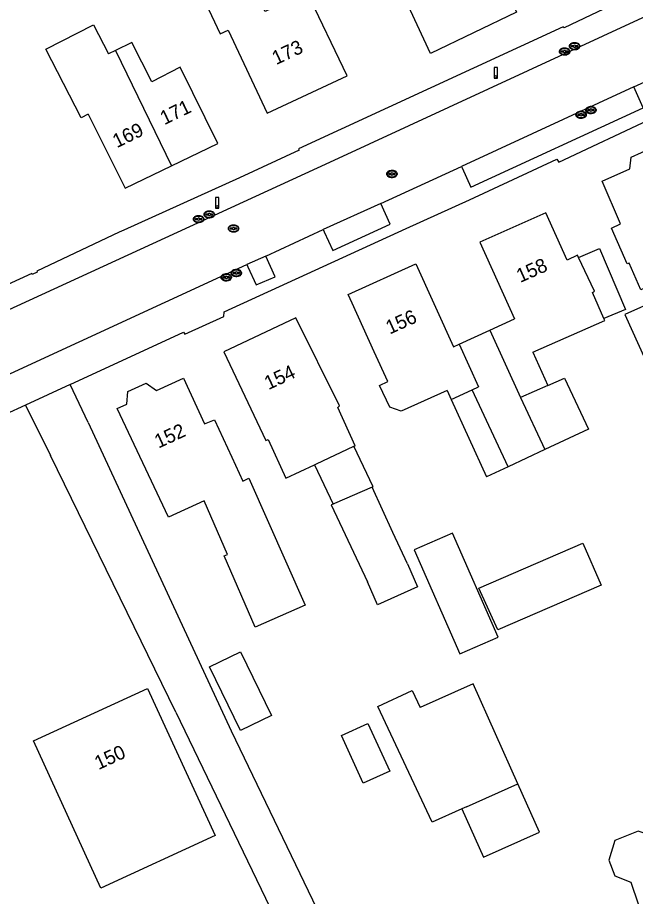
# Model space of a CAD drawing. Extents: x 194485 to 197793, y 468269 to 470822.
# Drawn here: x 195705.1 to 195758, y 469565.2 to 469640.5 of the extents above; entities that cross this region are included whole.
import ezdxf

# ---------------------------------------------------------------- set-up
doc = ezdxf.new("R2010")
doc.units = 0
for name, color, linetype in [('BGT grensvlak gebouwinstallatie plus 1', 7, 'Continuous'), ('BGT grensvlak onbegroeid terreindeel', 7, 'Continuous'), ('BGT grensvlak pand op maaiveld', 7, 'Continuous'), ('BGT grensvlak pand op maaiveld LR', 7, 'Continuous'), ('BGT grensvlak wegdeel', 7, 'Continuous'), ('BGT puntobject paal lichtmast', 7, 'Continuous'), ('BGT puntobject put inspectie- rioolput', 7, 'Continuous'), ('BGT puntobject put kolk', 7, 'Continuous'), ('BGT tekst huisnummerreeks', 7, 'Continuous')]:
    doc.layers.add(name, color=color, linetype=linetype)

msp = doc.modelspace()

# ---------------------------------------------------------------- linework, layer by layer
at = {"layer": 'BGT grensvlak gebouwinstallatie plus 1'}
for p, q in [((195753.147, 469619.91), (195754.935, 469620.672)), ((195754.935, 469620.672), (195757.156, 469615.462)), ((195757.156, 469615.462), (195755.317, 469614.678)), ((195742.231, 469607.751), (195745.244, 469601.114)), ((195730.534, 469602.161), (195732.112, 469598.787)), ((195747.11, 469601.986), (195745.244, 469601.114)), ((195744.588, 469591.586), (195753.508, 469595.442)), ((195753.508, 469595.442), (195755.064, 469591.843)), ((195746.232, 469588.025), (195744.588, 469591.586)), ((195755.064, 469591.843), (195746.232, 469588.025))]:
    msp.add_line(p, q, dxfattribs=at)
for points in [[(195750.499, 469608.944), (195751.933, 469609.576), (195753.98, 469605.196), (195750.263, 469603.459)], [(195735.478, 469600.225), (195735.536, 469600.25), (195733.905, 469603.738)], [(195739.065, 469594.86), (195742.965, 469585.954), (195746.249, 469587.391), (195742.349, 469596.298), (195739.065, 469594.86)], [(195726.837, 469580.692), (195724.194, 469579.404), (195721.544, 469584.842), (195724.187, 469586.13), (195726.837, 469580.692)], [(195743.157, 469572.689), (195745.011, 469568.547), (195749.799, 469570.69), (195747.945, 469574.832)]]:
    msp.add_lwpolyline(points, dxfattribs=at)
at = {"layer": 'BGT grensvlak onbegroeid terreindeel'}
for p, q in [((195711.153, 469605.767), (195709.586, 469609.024)), ((195705.767, 469607.253), (195707.908, 469602.95)), ((195711.153, 469605.767), (195723.395, 469579.352)), ((195718.658, 469580.967), (195707.908, 469602.95)), ((195718.658, 469580.967), (195731.259, 469554.843))]:
    msp.add_line(p, q, dxfattribs=at)
msp.add_lwpolyline([(195723.395, 469579.352), (195733.282, 469558.789), (195734.935, 469559.621), (195737.763, 469554.005), (195750.744, 469553.778)], dxfattribs=at)
at = {"layer": 'BGT grensvlak pand op maaiveld'}
for p, q in [((195713.492, 469637.634), (195712.887, 469637.335)), ((195750.325, 469623.733), (195744.696, 469621.212)), ((195752.169, 469619.689), (195750.325, 469623.733)), ((195744.696, 469621.212), (195747.669, 469614.638)), ((195753.06, 469620.097), (195752.169, 469619.689)), ((195753.147, 469619.91), (195753.06, 469620.097)), ((195733.4, 469616.73), (195739.208, 469619.366)), ((195739.208, 469619.366), (195742.433, 469612.261)), ((195754.497, 469617.022), (195753.147, 469619.91)), ((195754.331, 469616.92), (195754.497, 469617.022)), ((195733.738, 469615.989), (195733.4, 469616.73)), ((195755.317, 469614.678), (195754.331, 469616.92)), ((195735.638, 469611.832), (195733.738, 469615.989)), ((195745.54, 469613.671), (195747.669, 469614.638)), ((195749.235, 469611.809), (195755.386, 469614.522)), ((195755.386, 469614.522), (195755.317, 469614.678)), ((195742.908, 469612.477), (195745.54, 469613.671)), ((195736.8, 469609.289), (195735.638, 469611.832)), ((195742.433, 469612.261), (195742.908, 469612.477)), ((195749.235, 469611.809), (195750.499, 469608.944)), ((195736.095, 469608.955), (195736.8, 469609.289)), ((195736.975, 469607.097), (195736.095, 469608.955)), ((195750.499, 469608.944), (195748.178, 469607.921)), ((195741.879, 469608.527), (195737.956, 469606.747)), ((195741.879, 469608.527), (195742.231, 469607.751)), ((195742.231, 469607.751), (195744.034, 469608.569)), ((195747.11, 469601.986), (195744.034, 469608.569)), ((195748.178, 469607.921), (195750.263, 469603.459)), ((195737.956, 469606.747), (195736.975, 469607.097)), ((195730.691, 469602.235), (195733.905, 469603.738)), ((195750.263, 469603.459), (195747.11, 469601.986)), ((195730.534, 469602.161), (195730.691, 469602.235)), ((195735.478, 469600.225), (195732.24, 469598.841)), ((195737.244, 469596.358), (195735.478, 469600.225)), ((195732.24, 469598.841), (195732.112, 469598.787)), ((195738.478, 469593.655), (195737.244, 469596.358)), ((195716.208, 469582.99), (195722.024, 469570.396)), ((195732.849, 469578.977), (195735.093, 469579.991)), ((195735.093, 469579.991), (195736.984, 469575.916)), ((195734.699, 469574.883), (195732.849, 469578.977)), ((195736.984, 469575.916), (195734.699, 469574.883)), ((195743.545, 469572.863), (195747.945, 469574.832)), ((195743.545, 469572.863), (195743.157, 469572.689))]:
    msp.add_line(p, q, dxfattribs=at)
for points in [[(195744.938, 469647.123), (195747.832, 469640.924), (195740.47, 469637.371), (195736.669, 469645.58), (195742.495, 469648.366)], [(195720.72, 469642.714), (195722.454, 469639.049), (195723.128, 469639.368), (195726.482, 469632.267), (195733.335, 469635.475), (195729.879, 469642.678), (195726.307, 469640.965), (195725.789, 469642.005)], [(195711.153, 469632.179), (195710.547, 469631.861), (195707.526, 469637.741), (195711.607, 469639.825), (195712.887, 469637.335)], [(195718.282, 469627.752), (195722.249, 469629.675), (195719.023, 469636.216), (195716.582, 469634.951), (195714.886, 469638.323), (195713.492, 469637.634)], [(195711.153, 469632.179), (195714.315, 469625.829), (195718.282, 469627.752)], [(195757.524, 469627.492), (195757.634, 469628.507), (195759.425, 469629.296), (195760.248, 469628.693)], [(195761.296, 469618.421), (195758.482, 469617.122), (195757.465, 469619.431), (195757.312, 469619.367), (195755.952, 469622.429), (195756.741, 469622.798), (195755.152, 469626.447), (195757.524, 469627.492)], [(195760.044, 469616.329), (195757.119, 469615.01), (195763.743, 469600.322), (195766.667, 469601.641), (195763.726, 469608.164), (195764.231, 469608.391), (195763.259, 469610.547), (195762.754, 469610.319), (195760.044, 469616.329)], [(195728.93, 469614.73), (195722.766, 469611.826), (195726.352, 469604.223), (195726.543, 469604.312), (195728.068, 469601.008), (195730.534, 469602.161)], [(195733.905, 469603.738), (195734.003, 469603.784), (195732.516, 469607.05), (195732.669, 469607.19), (195728.93, 469614.73)], [(195717, 469608.523), (195719.302, 469609.584), (195721.107, 469605.655), (195721.961, 469606.011), (195723.435, 469602.796)], [(195714.446, 469607.347), (195714.546, 469608.429), (195716.112, 469609.151), (195717, 469608.523)], [(195721.085, 469599.067), (195718.021, 469597.673), (195713.635, 469606.973), (195714.446, 469607.347)], [(195723.435, 469602.796), (195724.373, 469600.751), (195724.9, 469600.993), (195729.731, 469590.128), (195725.431, 469588.257), (195722.779, 469594.351), (195723.072, 469594.479), (195721.085, 469599.067)], [(195732.112, 469598.787), (195731.963, 469598.723), (195735.052, 469592.127)], [(195738.478, 469593.655), (195739.354, 469591.692), (195735.928, 469590.164), (195735.052, 469592.127)], [(195747.945, 469574.832), (195744.118, 469583.385), (195739.584, 469581.356)], [(195722.024, 469570.396), (195712.223, 469565.894), (195706.466, 469578.501), (195716.208, 469582.99)], [(195743.157, 469572.689), (195740.615, 469571.552), (195735.962, 469581.464), (195738.904, 469582.814), (195739.584, 469581.356)], [(195758.893, 469562.617), (195761.45, 469563.541), (195760.061, 469567.273), (195760.423, 469568.839), (195759.748, 469570.267), (195758.248, 469570.777), (195756.241, 469569.963), (195755.737, 469568.293), (195756.254, 469566.945), (195757.611, 469566.394), (195758.893, 469562.617)]]:
    msp.add_lwpolyline(points, dxfattribs=at)
at = {"layer": 'BGT grensvlak pand op maaiveld LR'}
for p, q in [((195713.492, 469637.634), (195718.282, 469627.752)), ((195745.54, 469613.671), (195748.178, 469607.921)), ((195742.908, 469612.477), (195744.568, 469608.819)), ((195744.034, 469608.569), (195744.568, 469608.819))]:
    msp.add_line(p, q, dxfattribs=at)
at = {"layer": 'BGT grensvlak wegdeel'}
for p, q in [((195757.87, 469634.507), (195762.503, 469636.646)), ((195757.87, 469634.507), (195743.103, 469627.71)), ((195736.205, 469624.536), (195743.103, 469627.71)), ((195736.205, 469624.536), (195731.263, 469622.315)), ((195726.363, 469620.019), (195731.263, 469622.315)), ((195695.321, 469605.767), (195724.722, 469619.292)), ((195726.363, 469620.019), (195724.722, 469619.292)), ((195709.586, 469609.024), (195705.767, 469607.253))]:
    msp.add_line(p, q, dxfattribs=at)
for points in [[(195687.9, 469607.842), (195695.164, 469611.218), (195731.838, 469628.055), (195772.236, 469646.765)], [(195709.586, 469609.024), (195719.313, 469613.506), (195719.407, 469613.341), (195722.764, 469614.865), (195722.777, 469615.254), (195738.375, 469622.381), (195743.791, 469624.83), (195751.291, 469628.336), (195751.446, 469628.069), (195759.579, 469631.887), (195759.474, 469632.054), (195771.32, 469637.568), (195771.416, 469637.394), (195775.701, 469639.401), (195778.652, 469640.881), (195778.685, 469640.826), (195789.365, 469646.082)], [(195757.022, 469642.018), (195751.895, 469639.562), (195751.834, 469639.668), (195729.145, 469629.22), (195729.199, 469629.084), (195724.112, 469626.732), (195714.183, 469622.239), (195713.794, 469622.067), (195706.732, 469618.734), (195706.777, 469618.634), (195706.355, 469618.445), (195706.31, 469618.545), (195697.45, 469614.494)], [(195743.103, 469627.71), (195743.185, 469627.575), (195743.923, 469625.926), (195758.673, 469632.731), (195757.87, 469634.507)], [(195731.263, 469622.315), (195731.347, 469622.106), (195732.084, 469620.516), (195737.016, 469622.749), (195736.205, 469624.536)], [(195724.722, 469619.292), (195724.818, 469619.111), (195725.531, 469617.557), (195727.156, 469618.261), (195726.363, 469620.019)], [(195705.767, 469607.253), (195698.78, 469604.052), (195689.841, 469599.983), (195689.931, 469599.804), (195686.24, 469598.087), (195684.638, 469597.384), (195684.683, 469597.284), (195683.207, 469596.616), (195683.161, 469596.717), (195682.927, 469596.618), (195682.972, 469596.518), (195681.423, 469595.813), (195681.377, 469595.913), (195681.162, 469595.813), (195681.207, 469595.713), (195679.697, 469595.033), (195679.652, 469595.133), (195679.584, 469595.232), (195650.149, 469581.692), (195650.106, 469581.755), (195634.682, 469574.644)]]:
    msp.add_lwpolyline(points, dxfattribs=at)
at = {"layer": 'BGT puntobject paal lichtmast'}
for points in [[(195746.205, 469636.164), (195745.905, 469636.164), (195745.905, 469635.264), (195746.055, 469635.264)], [(195746.055, 469635.264), (195746.205, 469635.264), (195746.205, 469636.164)], [(195722.336, 469625.03), (195722.036, 469625.03), (195722.036, 469624.13), (195722.186, 469624.13)], [(195722.186, 469624.13), (195722.336, 469624.13), (195722.336, 469625.03)]]:
    msp.add_lwpolyline(points, dxfattribs=at)
for centre, start, end in [((195746.055, 469635.364), 0, 180), ((195746.055, 469635.364), 0, 180), ((195746.055, 469635.364), 180, 0), ((195746.055, 469635.364), 180, 270), ((195746.055, 469635.364), 270, 0), ((195722.186, 469624.23), 0, 180), ((195722.186, 469624.23), 0, 180), ((195722.186, 469624.23), 180, 0), ((195722.186, 469624.23), 180, 270), ((195722.186, 469624.23), 270, 0)]:
    msp.add_arc(centre, 0.1, start, end, dxfattribs=at)
at = {"layer": 'BGT puntobject put inspectie- rioolput'}
for p, q in [((195737.066, 469627.096), (195736.909, 469627.096)), ((195736.909, 469627.022), (195737.066, 469627.022)), ((195737.409, 469627.096), (195737.252, 469627.096)), ((195737.252, 469627.022), (195737.409, 469627.022)), ((195723.497, 469622.425), (195723.34, 469622.425)), ((195723.34, 469622.35), (195723.497, 469622.35)), ((195723.84, 469622.425), (195723.683, 469622.425)), ((195723.683, 469622.35), (195723.84, 469622.35))]:
    msp.add_line(p, q, dxfattribs=at)
for centre, radius, start, end in [((195736.909, 469627.059), 0.0375, 90, 270), ((195737.159, 469627.059), 0.1, 0, 180), ((195737.159, 469627.059), 0.1, 157.97569, 180), ((195737.159, 469627.059), 0.1, 180, 202.02431), ((195737.159, 469627.059), 0.1, 180, 0), ((195737.159, 469627.059), 0.1, 0, 22.02431), ((195737.159, 469627.059), 0.1, 337.97569, 0), ((195737.409, 469627.059), 0.0375, 270, 90), ((195723.34, 469622.387), 0.0375, 90, 270), ((195723.59, 469622.387), 0.1, 0, 180), ((195723.59, 469622.387), 0.1, 157.97569, 180), ((195723.59, 469622.387), 0.1, 180, 202.02431), ((195723.59, 469622.387), 0.1, 180, 0), ((195723.59, 469622.387), 0.1, 0, 22.02431), ((195723.59, 469622.387), 0.1, 337.97569, 0), ((195723.84, 469622.387), 0.0375, 270, 90)]:
    msp.add_arc(centre, radius, start, end, dxfattribs=at)
for centre in [(195737.159, 469627.059), (195723.59, 469622.387)]:
    msp.add_ellipse(centre, major_axis=(0.392, 0), ratio=0.689655, dxfattribs=at)
for points in [[(195737.601, 469627.059), (195737.601, 469627.102), (195737.589, 469627.146), (195737.523, 469627.26), (195737.442, 469627.317), (195737.25, 469627.382), (195737.14, 469627.388), (195736.937, 469627.347), (195736.846, 469627.3), (195736.743, 469627.183), (195736.718, 469627.123), (195736.716, 469627.001), (195736.74, 469626.94), (195736.824, 469626.841), (195736.883, 469626.802), (195737.062, 469626.734), (195737.196, 469626.727), (195737.429, 469626.789), (195737.529, 469626.858), (195737.592, 469626.983), (195737.601, 469627.021), (195737.601, 469627.059)], [(195724.032, 469622.387), (195724.032, 469622.43), (195724.02, 469622.474), (195723.954, 469622.588), (195723.873, 469622.645), (195723.681, 469622.71), (195723.571, 469622.716), (195723.368, 469622.675), (195723.277, 469622.628), (195723.174, 469622.511), (195723.149, 469622.451), (195723.147, 469622.329), (195723.171, 469622.268), (195723.255, 469622.169), (195723.314, 469622.13), (195723.493, 469622.062), (195723.627, 469622.055), (195723.86, 469622.117), (195723.96, 469622.186), (195724.023, 469622.311), (195724.032, 469622.349), (195724.032, 469622.387)]]:
    msp.add_open_spline(points, degree=3, dxfattribs=at)
at = {"layer": 'BGT puntobject put kolk'}
for p, q in [((195751.859, 469637.583), (195751.702, 469637.583)), ((195751.702, 469637.508), (195751.859, 469637.508)), ((195752.202, 469637.583), (195752.045, 469637.583)), ((195752.045, 469637.508), (195752.202, 469637.508)), ((195752.711, 469638.036), (195752.554, 469638.036)), ((195752.554, 469637.962), (195752.711, 469637.962)), ((195753.054, 469638.036), (195752.897, 469638.036)), ((195752.897, 469637.962), (195753.054, 469637.962)), ((195753.264, 469632.169), (195753.107, 469632.169)), ((195753.107, 469632.094), (195753.264, 469632.094)), ((195753.607, 469632.169), (195753.45, 469632.169)), ((195753.45, 469632.094), (195753.607, 469632.094)), ((195754.107, 469632.568), (195753.95, 469632.568)), ((195753.95, 469632.492), (195754.107, 469632.492)), ((195754.45, 469632.568), (195754.293, 469632.568)), ((195754.293, 469632.492), (195754.45, 469632.492)), ((195720.507, 469623.226), (195720.35, 469623.226)), ((195720.35, 469623.15), (195720.507, 469623.15)), ((195720.85, 469623.226), (195720.693, 469623.226)), ((195720.693, 469623.15), (195720.85, 469623.15)), ((195721.418, 469623.627), (195721.261, 469623.627)), ((195721.261, 469623.552), (195721.418, 469623.552)), ((195721.761, 469623.627), (195721.604, 469623.627)), ((195721.604, 469623.552), (195721.761, 469623.552)), ((195723.739, 469618.616), (195723.582, 469618.616)), ((195723.582, 469618.541), (195723.739, 469618.541)), ((195724.082, 469618.616), (195723.925, 469618.616)), ((195723.925, 469618.541), (195724.082, 469618.541)), ((195722.88, 469618.241), (195722.723, 469618.241)), ((195722.723, 469618.166), (195722.88, 469618.166)), ((195723.223, 469618.241), (195723.066, 469618.241)), ((195723.066, 469618.166), (195723.223, 469618.166))]:
    msp.add_line(p, q, dxfattribs=at)
for centre, radius, start, end in [((195752.804, 469637.999), 0.1, 0, 180), ((195751.702, 469637.545), 0.0375, 90, 270), ((195751.952, 469637.545), 0.1, 0, 180), ((195751.952, 469637.545), 0.1, 157.97569, 180), ((195751.952, 469637.545), 0.1, 180, 202.02431), ((195751.952, 469637.545), 0.1, 180, 0), ((195751.952, 469637.545), 0.1, 0, 22.02431), ((195751.952, 469637.545), 0.1, 337.97569, 0), ((195752.202, 469637.545), 0.0375, 270, 90), ((195752.554, 469637.999), 0.0375, 90, 270), ((195752.804, 469637.999), 0.1, 157.97569, 180), ((195752.804, 469637.999), 0.1, 180, 202.02431), ((195752.804, 469637.999), 0.1, 180, 0), ((195752.804, 469637.999), 0.1, 0, 22.02431), ((195752.804, 469637.999), 0.1, 337.97569, 0), ((195753.054, 469637.999), 0.0375, 270, 90), ((195753.107, 469632.131), 0.0375, 90, 270), ((195753.357, 469632.131), 0.1, 0, 180), ((195753.357, 469632.131), 0.1, 157.97569, 180), ((195753.357, 469632.131), 0.1, 180, 202.02431), ((195753.357, 469632.131), 0.1, 180, 0), ((195753.357, 469632.131), 0.1, 0, 22.02431), ((195753.357, 469632.131), 0.1, 337.97569, 0), ((195753.607, 469632.131), 0.0375, 270, 90), ((195753.95, 469632.53), 0.0375, 90, 270), ((195754.2, 469632.53), 0.1, 0, 180), ((195754.2, 469632.53), 0.1, 157.97569, 180), ((195754.2, 469632.53), 0.1, 180, 202.02431), ((195754.2, 469632.53), 0.1, 180, 0), ((195754.2, 469632.53), 0.1, 0, 22.02431), ((195754.2, 469632.53), 0.1, 337.97569, 0), ((195754.45, 469632.53), 0.0375, 270, 90), ((195720.35, 469623.188), 0.0375, 90, 270), ((195720.6, 469623.188), 0.1, 0, 180), ((195720.6, 469623.188), 0.1, 157.97569, 180), ((195720.6, 469623.188), 0.1, 180, 202.02431), ((195720.6, 469623.188), 0.1, 180, 0), ((195720.6, 469623.188), 0.1, 0, 22.02431), ((195720.6, 469623.188), 0.1, 337.97569, 0), ((195720.85, 469623.188), 0.0375, 270, 90), ((195721.261, 469623.589), 0.0375, 90, 270), ((195721.511, 469623.589), 0.1, 0, 180), ((195721.511, 469623.589), 0.1, 157.97569, 180), ((195721.511, 469623.589), 0.1, 180, 202.02431), ((195721.511, 469623.589), 0.1, 180, 0), ((195721.511, 469623.589), 0.1, 0, 22.02431), ((195721.511, 469623.589), 0.1, 337.97569, 0), ((195721.761, 469623.589), 0.0375, 270, 90), ((195723.582, 469618.578), 0.0375, 90, 270), ((195723.832, 469618.578), 0.1, 0, 180), ((195723.832, 469618.578), 0.1, 157.97569, 180), ((195723.832, 469618.578), 0.1, 180, 202.02431), ((195723.832, 469618.578), 0.1, 180, 0), ((195723.832, 469618.578), 0.1, 0, 22.02431), ((195723.832, 469618.578), 0.1, 337.97569, 0), ((195724.082, 469618.578), 0.0375, 270, 90), ((195722.723, 469618.203), 0.0375, 90, 270), ((195722.973, 469618.203), 0.1, 0, 180), ((195722.973, 469618.203), 0.1, 157.97569, 180), ((195722.973, 469618.203), 0.1, 180, 202.02431), ((195722.973, 469618.203), 0.1, 180, 0), ((195722.973, 469618.203), 0.1, 0, 22.02431), ((195722.973, 469618.203), 0.1, 337.97569, 0), ((195723.223, 469618.203), 0.0375, 270, 90)]:
    msp.add_arc(centre, radius, start, end, dxfattribs=at)
for centre in [(195752.804, 469637.999), (195751.952, 469637.545), (195753.357, 469632.131), (195754.2, 469632.53), (195721.511, 469623.589), (195720.6, 469623.188), (195723.832, 469618.578), (195722.973, 469618.203)]:
    msp.add_ellipse(centre, major_axis=(0.392, 0), ratio=0.689655, dxfattribs=at)
for points in [[(195753.246, 469637.999), (195753.246, 469638.042), (195753.234, 469638.086), (195753.168, 469638.2), (195753.087, 469638.257), (195752.895, 469638.322), (195752.785, 469638.328), (195752.582, 469638.287), (195752.491, 469638.24), (195752.388, 469638.123), (195752.363, 469638.063), (195752.361, 469637.941), (195752.385, 469637.88), (195752.469, 469637.781), (195752.528, 469637.742), (195752.707, 469637.674), (195752.841, 469637.667), (195753.074, 469637.729), (195753.174, 469637.798), (195753.237, 469637.923), (195753.246, 469637.961), (195753.246, 469637.999)], [(195752.394, 469637.545), (195752.394, 469637.588), (195752.382, 469637.632), (195752.316, 469637.746), (195752.235, 469637.803), (195752.043, 469637.868), (195751.933, 469637.874), (195751.73, 469637.833), (195751.639, 469637.786), (195751.536, 469637.669), (195751.511, 469637.609), (195751.509, 469637.487), (195751.533, 469637.426), (195751.617, 469637.327), (195751.676, 469637.288), (195751.855, 469637.22), (195751.989, 469637.213), (195752.222, 469637.275), (195752.322, 469637.344), (195752.385, 469637.469), (195752.394, 469637.507), (195752.394, 469637.545)], [(195754.642, 469632.53), (195754.642, 469632.573), (195754.63, 469632.617), (195754.564, 469632.731), (195754.483, 469632.788), (195754.291, 469632.853), (195754.181, 469632.859), (195753.978, 469632.818), (195753.887, 469632.771), (195753.784, 469632.654), (195753.759, 469632.594), (195753.757, 469632.472), (195753.781, 469632.411), (195753.865, 469632.312), (195753.924, 469632.273), (195754.103, 469632.205), (195754.237, 469632.198), (195754.47, 469632.26), (195754.57, 469632.329), (195754.633, 469632.454), (195754.642, 469632.492), (195754.642, 469632.53)], [(195753.799, 469632.131), (195753.799, 469632.174), (195753.787, 469632.218), (195753.721, 469632.332), (195753.64, 469632.389), (195753.448, 469632.454), (195753.338, 469632.46), (195753.135, 469632.419), (195753.044, 469632.372), (195752.941, 469632.255), (195752.916, 469632.195), (195752.914, 469632.073), (195752.938, 469632.012), (195753.022, 469631.913), (195753.081, 469631.874), (195753.26, 469631.806), (195753.394, 469631.799), (195753.627, 469631.861), (195753.727, 469631.93), (195753.79, 469632.055), (195753.799, 469632.093), (195753.799, 469632.131)], [(195721.953, 469623.589), (195721.953, 469623.632), (195721.941, 469623.676), (195721.875, 469623.79), (195721.794, 469623.847), (195721.602, 469623.912), (195721.492, 469623.918), (195721.289, 469623.877), (195721.198, 469623.83), (195721.095, 469623.713), (195721.07, 469623.653), (195721.068, 469623.531), (195721.092, 469623.47), (195721.176, 469623.371), (195721.235, 469623.332), (195721.414, 469623.264), (195721.548, 469623.257), (195721.781, 469623.319), (195721.881, 469623.388), (195721.944, 469623.513), (195721.953, 469623.551), (195721.953, 469623.589)], [(195721.042, 469623.188), (195721.042, 469623.231), (195721.03, 469623.275), (195720.964, 469623.389), (195720.883, 469623.446), (195720.691, 469623.511), (195720.581, 469623.517), (195720.378, 469623.476), (195720.287, 469623.429), (195720.184, 469623.312), (195720.159, 469623.252), (195720.157, 469623.13), (195720.181, 469623.069), (195720.265, 469622.97), (195720.324, 469622.931), (195720.503, 469622.863), (195720.637, 469622.856), (195720.87, 469622.918), (195720.97, 469622.987), (195721.033, 469623.112), (195721.042, 469623.15), (195721.042, 469623.188)], [(195723.415, 469618.203), (195723.415, 469618.246), (195723.403, 469618.29), (195723.337, 469618.404), (195723.256, 469618.461), (195723.064, 469618.526), (195722.954, 469618.532), (195722.751, 469618.491), (195722.66, 469618.444), (195722.557, 469618.327), (195722.532, 469618.267), (195722.53, 469618.145), (195722.554, 469618.084), (195722.638, 469617.985), (195722.697, 469617.946), (195722.876, 469617.878), (195723.01, 469617.871), (195723.243, 469617.933), (195723.343, 469618.002), (195723.406, 469618.127), (195723.415, 469618.165), (195723.415, 469618.203)], [(195724.274, 469618.578), (195724.274, 469618.621), (195724.262, 469618.665), (195724.196, 469618.779), (195724.115, 469618.836), (195723.923, 469618.901), (195723.813, 469618.907), (195723.61, 469618.866), (195723.519, 469618.819), (195723.416, 469618.702), (195723.391, 469618.642), (195723.389, 469618.52), (195723.413, 469618.459), (195723.497, 469618.36), (195723.556, 469618.321), (195723.735, 469618.253), (195723.869, 469618.246), (195724.102, 469618.308), (195724.202, 469618.377), (195724.265, 469618.502), (195724.274, 469618.54), (195724.274, 469618.578)]]:
    msp.add_open_spline(points, degree=3, dxfattribs=at)

# ---------------------------------------------------------------- texts
at = {"layer": 'BGT tekst huisnummerreeks'}
for s, rotation, p in [('173', 25.1, (195727.236, 469636.374)), ('171', 25.9, (195717.664, 469631.23)), ('169', 25.9, (195713.592, 469629.256)), ('158', 24.1, (195748.148, 469617.719)), ('156', 24.4, (195736.966, 469613.298)), ('154', 25.2, (195726.58, 469608.538)), ('152', 24.7, (195717.163, 469603.535)), ('150', 24.7, (195712.028, 469576.001))]:
    msp.add_text(s, height=1.2, rotation=rotation, dxfattribs=at).set_placement(p)

doc.saveas('drawing.dxf')
